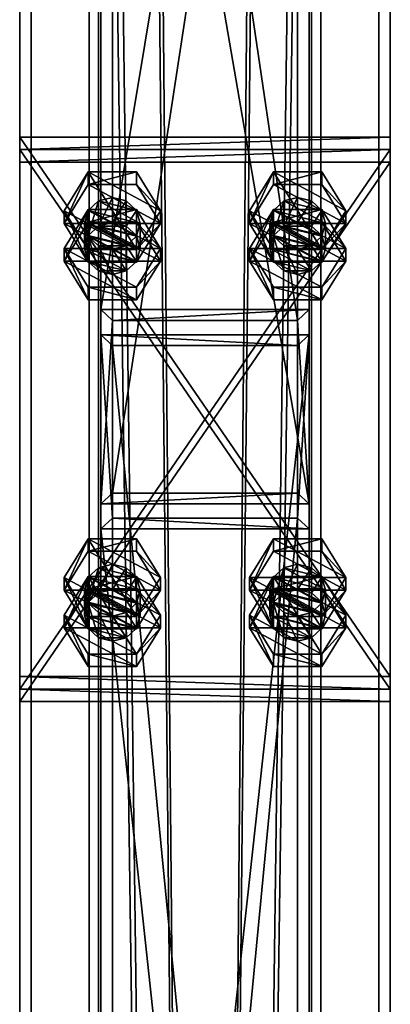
# Model space of a CAD drawing. Header units: millimetres. Extents: x -333 to 67333, y -930 to 39730.
# Tile 544 of 656: x 27820 to 27980, y 15926 to 16351. Entities that reach past the tile are written whole.
import ezdxf

# ---------------------------------------------------------------- set-up
doc = ezdxf.new("R2010")
doc.units = ezdxf.units.MM
for name, color, linetype in [('4', 7, 'Continuous'), ('5', 7, 'Continuous'), ('6', 7, 'Continuous'), ('95', 7, 'Continuous'), ('99', 7, 'Continuous')]:
    doc.layers.add(name, color=color, linetype=linetype)

msp = doc.modelspace()

# ---------------------------------------------------------------- meshes
at = {"layer": '4', "color": 171}
mesh = msp.add_polyface(dxfattribs=at)
corners = [(27945, 16768.89, 6628.51), (27855, 16768.89, 6628.51), (27855, 16225.73, 5227.71), (27945, 16225.73, 5227.71), (27945, 16663.69, 6606.15), (27945, 16141.82, 5260.25), (27855, 16663.69, 6606.15), (27855, 16141.82, 5260.25), (27860, 16221.07, 5229.52), (27940, 16221.07, 5229.52), (27940, 16146.48, 5258.44), (27860, 16146.48, 5258.44), (27860, 16763.04, 6627.26), (27940, 16763.04, 6627.26), (27860, 16669.53, 6607.39), (27940, 16669.53, 6607.39)]
mesh.append_faces([[corners[k] for k in face] for face in [(0, 2, 3, 3), (4, 3, 5, 5), (6, 5, 7, 7), (1, 7, 2, 2), (12, 9, 8, 8), (14, 8, 11, 11), (15, 11, 10, 10), (13, 10, 9, 9)]], dxfattribs={"vtx0": -1, "color": 171})
mesh.append_faces([[corners[k] for k in face] for face in [(2, 8, 3, 3), (8, 7, 11, 11), (11, 7, 10, 10), (3, 9, 5, 5), (9, 3, 8, 8), (5, 10, 7, 7), (1, 12, 6, 6), (12, 0, 13, 13), (13, 0, 15, 15), (6, 14, 4, 4), (14, 6, 12, 12), (4, 15, 0, 0)]], dxfattribs={"vtx0": -1, "vtx1": -1, "color": 171})
mesh.append_faces([[corners[k] for k in face] for face in [(8, 2, 7, 7), (5, 9, 10, 10), (12, 1, 0, 0), (4, 14, 15, 15)]], dxfattribs={"vtx0": -1, "vtx2": -1, "vtx3": -1, "color": 171})
mesh.append_faces([[corners[k] for k in face] for face in [(0, 1, 2, 2), (4, 0, 3, 3), (6, 4, 5, 5), (1, 6, 7, 7), (12, 13, 9, 9), (14, 12, 8, 8), (15, 14, 11, 11), (13, 15, 10, 10)]], dxfattribs={"vtx2": -1, "vtx3": -1, "color": 171})
mesh = msp.add_polyface(dxfattribs=at)
corners = [(27860, 16210.22, 5201.55), (27940, 16210.22, 5201.55), (27940, 15387.59, 3080), (27860, 15387.59, 3080), (27940, 16135.63, 5230.47), (27940, 15301.79, 3080), (27860, 16135.63, 5230.47), (27860, 15301.79, 3080), (27855, 16214.88, 5199.74), (27855, 16130.97, 5232.28), (27855, 15296.42, 3080), (27855, 15392.95, 3080), (27945, 16130.97, 5232.28), (27945, 15296.42, 3080), (27945, 16214.88, 5199.74), (27945, 15392.95, 3080)]
mesh.append_faces([[corners[k] for k in face] for face in [(0, 2, 3, 3), (1, 5, 2, 2), (4, 7, 5, 5), (6, 3, 7, 7), (8, 10, 11, 11), (9, 13, 10, 10), (12, 15, 13, 13), (14, 11, 15, 15)]], dxfattribs={"vtx0": -1, "color": 171})
mesh.append_faces([[corners[k] for k in face] for face in [(9, 6, 12, 12), (6, 8, 0, 0), (0, 8, 1, 1), (12, 4, 14, 14), (4, 12, 6, 6), (14, 1, 8, 8), (11, 3, 15, 15), (3, 10, 7, 7), (7, 10, 5, 5), (15, 2, 13, 13), (2, 15, 3, 3), (13, 5, 10, 10)]], dxfattribs={"vtx0": -1, "vtx1": -1, "color": 171})
mesh.append_faces([[corners[k] for k in face] for face in [(6, 9, 8, 8), (14, 4, 1, 1), (3, 11, 10, 10), (13, 2, 5, 5)]], dxfattribs={"vtx0": -1, "vtx2": -1, "vtx3": -1, "color": 171})
mesh.append_faces([[corners[k] for k in face] for face in [(0, 1, 2, 2), (1, 4, 5, 5), (4, 6, 7, 7), (6, 0, 3, 3), (8, 9, 10, 10), (9, 12, 13, 13), (12, 14, 15, 15), (14, 8, 11, 11)]], dxfattribs={"vtx2": -1, "vtx3": -1, "color": 171})
at = {"layer": '5', "color": 131}
mesh = msp.add_polyface(dxfattribs=at)
corners = [(27946, 9415, 2984), (27854, 9415, 2984), (27854, 19384.97, 2984), (27946, 19384.97, 2984), (27854, 9415, 3076), (27854, 19384.97, 3076), (27946, 9415, 3076), (27946, 19384.97, 3076), (27950, 9415, 2980), (27950, 9415, 3080), (27950, 19384.97, 3080), (27950, 19384.97, 2980), (27850, 9415, 3080), (27850, 19384.97, 3080), (27850, 9415, 2980), (27850, 19384.97, 2980)]
mesh.append_faces([[corners[k] for k in face] for face in [(0, 2, 3, 3), (1, 5, 2, 2), (4, 7, 5, 5), (6, 3, 7, 7), (8, 10, 11, 11), (9, 13, 10, 10), (12, 15, 13, 13), (14, 11, 15, 15)]], dxfattribs={"vtx0": -1, "color": 131})
mesh.append_faces([[corners[k] for k in face] for face in [(9, 6, 12, 12), (6, 8, 0, 0), (0, 8, 1, 1), (12, 4, 14, 14), (4, 12, 6, 6), (14, 1, 8, 8), (11, 3, 15, 15), (3, 10, 7, 7), (7, 10, 5, 5), (15, 2, 13, 13), (2, 15, 3, 3), (13, 5, 10, 10)]], dxfattribs={"vtx0": -1, "vtx1": -1, "color": 131})
mesh.append_faces([[corners[k] for k in face] for face in [(6, 9, 8, 8), (14, 4, 1, 1), (3, 11, 10, 10), (13, 2, 5, 5)]], dxfattribs={"vtx0": -1, "vtx2": -1, "vtx3": -1, "color": 131})
mesh.append_faces([[corners[k] for k in face] for face in [(0, 1, 2, 2), (1, 4, 5, 5), (4, 6, 7, 7), (6, 0, 3, 3), (8, 9, 10, 10), (9, 12, 13, 13), (12, 14, 15, 15), (14, 8, 11, 11)]], dxfattribs={"vtx2": -1, "vtx3": -1, "color": 131})
at = {"layer": '6', "color": 2}
mesh = msp.add_polyface(dxfattribs=at)
corners = [(27980, 19380.14, 7183.53), (27820, 19380.14, 7183.53), (27820, 7954.94, 4755.1), (27980, 7954.94, 4755.1), (27980, 19380.14, 7347.1), (27980, 7921.68, 4911.61), (27820, 19380.14, 7347.1), (27820, 7921.68, 4911.61), (27825, 7953.9, 4759.99), (27975, 7953.9, 4759.99), (27975, 7922.72, 4906.72), (27825, 7922.72, 4906.72), (27975, 19380.14, 7188.64), (27975, 19380.14, 7341.99), (27825, 19380.14, 7188.64), (27825, 19380.14, 7341.99)]
mesh.append_faces([[corners[k] for k in face] for face in [(0, 2, 3, 3), (4, 3, 5, 5), (6, 5, 7, 7), (1, 7, 2, 2), (12, 10, 9, 9), (14, 9, 8, 8), (15, 8, 11, 11), (13, 11, 10, 10)]], dxfattribs={"vtx0": -1, "color": 2})
mesh.append_faces([[corners[k] for k in face] for face in [(2, 8, 3, 3), (8, 7, 11, 11), (11, 7, 10, 10), (3, 9, 5, 5), (9, 3, 8, 8), (5, 10, 7, 7), (0, 12, 1, 1), (12, 4, 13, 13), (13, 4, 15, 15), (1, 14, 6, 6), (14, 1, 12, 12), (6, 15, 4, 4)]], dxfattribs={"vtx0": -1, "vtx1": -1, "color": 2})
mesh.append_faces([[corners[k] for k in face] for face in [(8, 2, 7, 7), (5, 9, 10, 10), (12, 0, 4, 4), (6, 14, 15, 15)]], dxfattribs={"vtx0": -1, "vtx2": -1, "vtx3": -1, "color": 2})
mesh.append_faces([[corners[k] for k in face] for face in [(0, 1, 2, 2), (4, 0, 3, 3), (6, 4, 5, 5), (1, 6, 7, 7), (12, 13, 10, 10), (14, 12, 9, 9), (15, 14, 8, 8), (13, 15, 11, 11)]], dxfattribs={"vtx2": -1, "vtx3": -1, "color": 2})
at = {"layer": '95', "color": 7}
mesh = msp.add_polyface(dxfattribs=at)
corners = [(27848, 16252.18, 5185.28), (27849.61, 16257.77, 5183.11), (27849.61, 16268.62, 5211.08), (27848, 16263.02, 5213.25), (27854, 16261.87, 5181.52), (27854, 16272.71, 5209.5), (27860, 16263.37, 5180.94), (27860, 16274.21, 5208.91), (27866, 16261.87, 5181.52), (27866, 16272.71, 5209.5), (27870.39, 16257.77, 5183.11), (27870.39, 16268.62, 5211.08), (27872, 16252.18, 5185.28), (27872, 16263.02, 5213.25), (27870.39, 16257.43, 5215.42), (27866, 16253.33, 5217.01), (27849.61, 16257.43, 5215.42), (27839.22, 16263.02, 5213.25), (27849.61, 16279.81, 5206.74), (27849.61, 16285.23, 5220.73), (27839.22, 16268.45, 5227.24), (27870.39, 16279.81, 5206.74), (27870.39, 16285.23, 5220.73), (27880.78, 16263.02, 5213.25), (27880.78, 16268.45, 5227.24), (27870.39, 16251.66, 5233.75), (27849.61, 16246.24, 5219.76), (27839.22, 16246.75, 5171.3), (27849.61, 16263.54, 5164.79), (27849.61, 16268.96, 5178.77), (27870.39, 16263.54, 5164.79), (27870.39, 16268.96, 5178.77), (27880.78, 16252.18, 5185.28), (27880.78, 16246.75, 5171.3), (27839.22, 16252.18, 5185.28)]
mesh.append_faces([[corners[k] for k in face] for face in [(0, 2, 3, 3), (1, 5, 2, 2), (4, 7, 5, 5), (6, 9, 7, 7), (8, 11, 9, 9), (10, 13, 11, 11), (12, 14, 13, 13), (4, 8, 6, 6), (11, 7, 9, 9), (17, 19, 20, 20), (18, 22, 19, 19), (21, 24, 22, 22), (23, 25, 24, 24), (18, 23, 21, 21), (24, 19, 22, 22), (28, 31, 29, 29), (30, 32, 31, 31), (28, 33, 30, 30), (32, 29, 31, 31)]], dxfattribs={"vtx0": -1, "color": 7})
mesh.append_faces([[corners[k] for k in face] for face in [(8, 4, 10, 10), (14, 2, 13, 13), (13, 5, 11, 11), (25, 19, 24, 24)]], dxfattribs={"vtx0": -1, "vtx1": -1, "color": 7})
mesh.append_faces([[corners[k] for k in face] for face in [(15, 16, 3, 3), (14, 3, 2, 2), (13, 2, 5, 5), (11, 5, 7, 7), (23, 18, 17, 17), (25, 20, 19, 19), (32, 34, 29, 29)]], dxfattribs={"vtx0": -1, "vtx2": -1, "vtx3": -1, "color": 7})
mesh.append_faces([[corners[k] for k in face] for face in [(0, 1, 2, 2), (1, 4, 5, 5), (4, 6, 7, 7), (6, 8, 9, 9), (8, 10, 11, 11), (10, 12, 13, 13), (17, 18, 19, 19), (18, 21, 22, 22), (21, 23, 24, 24), (26, 17, 20, 20), (27, 28, 29, 29), (28, 30, 31, 31)]], dxfattribs={"vtx2": -1, "vtx3": -1, "color": 7})
mesh = msp.add_polyface(dxfattribs=at)
corners = [(27928, 16252.18, 5185.28), (27929.61, 16257.77, 5183.11), (27929.61, 16268.62, 5211.08), (27928, 16263.02, 5213.25), (27934, 16261.87, 5181.52), (27934, 16272.71, 5209.5), (27940, 16263.37, 5180.94), (27940, 16274.21, 5208.91), (27946, 16261.87, 5181.52), (27946, 16272.71, 5209.5), (27950.39, 16257.77, 5183.11), (27950.39, 16268.62, 5211.08), (27952, 16252.18, 5185.28), (27952, 16263.02, 5213.25), (27950.39, 16257.43, 5215.42), (27946, 16253.33, 5217.01), (27929.61, 16257.43, 5215.42), (27919.22, 16263.02, 5213.25), (27929.61, 16279.81, 5206.74), (27929.61, 16285.23, 5220.73), (27919.22, 16268.45, 5227.24), (27950.39, 16279.81, 5206.74), (27950.39, 16285.23, 5220.73), (27960.78, 16263.02, 5213.25), (27960.78, 16268.45, 5227.24), (27950.39, 16251.66, 5233.75), (27929.61, 16246.24, 5219.76), (27919.22, 16246.75, 5171.3), (27929.61, 16263.54, 5164.79), (27929.61, 16268.96, 5178.77), (27950.39, 16263.54, 5164.79), (27950.39, 16268.96, 5178.77), (27960.78, 16252.18, 5185.28), (27960.78, 16246.75, 5171.3), (27919.22, 16252.18, 5185.28)]
mesh.append_faces([[corners[k] for k in face] for face in [(0, 2, 3, 3), (1, 5, 2, 2), (4, 7, 5, 5), (6, 9, 7, 7), (8, 11, 9, 9), (10, 13, 11, 11), (12, 14, 13, 13), (4, 8, 6, 6), (11, 7, 9, 9), (17, 19, 20, 20), (18, 22, 19, 19), (21, 24, 22, 22), (23, 25, 24, 24), (18, 23, 21, 21), (24, 19, 22, 22), (28, 31, 29, 29), (30, 32, 31, 31), (28, 33, 30, 30), (32, 29, 31, 31)]], dxfattribs={"vtx0": -1, "color": 7})
mesh.append_faces([[corners[k] for k in face] for face in [(8, 4, 10, 10), (14, 2, 13, 13), (13, 5, 11, 11), (25, 19, 24, 24)]], dxfattribs={"vtx0": -1, "vtx1": -1, "color": 7})
mesh.append_faces([[corners[k] for k in face] for face in [(15, 16, 3, 3), (14, 3, 2, 2), (13, 2, 5, 5), (11, 5, 7, 7), (23, 18, 17, 17), (25, 20, 19, 19), (32, 34, 29, 29)]], dxfattribs={"vtx0": -1, "vtx2": -1, "vtx3": -1, "color": 7})
mesh.append_faces([[corners[k] for k in face] for face in [(0, 1, 2, 2), (1, 4, 5, 5), (4, 6, 7, 7), (6, 8, 9, 9), (8, 10, 11, 11), (10, 12, 13, 13), (17, 18, 19, 19), (18, 21, 22, 22), (21, 23, 24, 24), (26, 17, 20, 20), (27, 28, 29, 29), (28, 30, 31, 31)]], dxfattribs={"vtx2": -1, "vtx3": -1, "color": 7})
mesh = msp.add_polyface(dxfattribs=at)
corners = [(27872, 16252.18, 5185.28), (27870.39, 16246.58, 5187.45), (27870.39, 16257.43, 5215.42), (27866, 16242.49, 5189.04), (27866, 16253.33, 5217.01), (27860, 16240.99, 5189.62), (27860, 16251.83, 5217.59), (27854, 16242.49, 5189.04), (27854, 16253.33, 5217.01), (27849.61, 16246.58, 5187.45), (27849.61, 16257.43, 5215.42), (27848, 16252.18, 5185.28), (27848, 16263.02, 5213.25), (27870.39, 16257.77, 5183.11), (27854, 16261.87, 5181.52), (27849.61, 16257.77, 5183.11), (27880.78, 16263.02, 5213.25), (27870.39, 16246.24, 5219.76), (27870.39, 16251.66, 5233.75), (27849.61, 16246.24, 5219.76), (27849.61, 16251.66, 5233.75), (27839.22, 16268.45, 5227.24), (27839.22, 16263.02, 5213.25), (27839.22, 16246.75, 5171.3), (27849.61, 16268.96, 5178.77), (27839.22, 16252.18, 5185.28), (27870.39, 16263.54, 5164.79), (27880.78, 16246.75, 5171.3), (27880.78, 16252.18, 5185.28), (27870.39, 16229.97, 5177.8), (27870.39, 16235.39, 5191.79), (27849.61, 16229.97, 5177.8), (27849.61, 16235.39, 5191.79), (27849.61, 16263.54, 5164.79)]
mesh.append_faces([[corners[k] for k in face] for face in [(1, 4, 2, 2), (3, 6, 4, 4), (5, 8, 6, 6), (7, 10, 8, 8), (9, 12, 10, 10), (3, 7, 5, 5), (8, 4, 6, 6), (17, 20, 18, 18), (19, 21, 20, 20), (17, 22, 19, 19), (21, 18, 20, 20), (23, 24, 25, 25), (27, 30, 28, 28), (29, 32, 30, 30), (31, 25, 32, 32), (29, 23, 31, 31), (25, 30, 32, 32)]], dxfattribs={"vtx0": -1, "color": 7})
mesh.append_faces([[corners[k] for k in face] for face in [(13, 14, 0, 0), (0, 15, 1, 1), (1, 11, 3, 3), (4, 12, 2, 2), (16, 22, 17, 17), (27, 23, 29, 29), (30, 25, 28, 28)]], dxfattribs={"vtx0": -1, "vtx1": -1, "color": 7})
mesh.append_faces([[corners[k] for k in face] for face in [(0, 14, 15, 15), (1, 15, 11, 11), (3, 11, 9, 9), (3, 9, 7, 7), (4, 8, 10, 10), (27, 33, 23, 23)]], dxfattribs={"vtx0": -1, "vtx2": -1, "vtx3": -1, "color": 7})
mesh.append_faces([[corners[k] for k in face] for face in [(0, 1, 2, 2), (1, 3, 4, 4), (3, 5, 6, 6), (5, 7, 8, 8), (7, 9, 10, 10), (9, 11, 12, 12), (16, 17, 18, 18), (17, 19, 20, 20), (26, 27, 28, 28), (27, 29, 30, 30), (29, 31, 32, 32), (31, 23, 25, 25)]], dxfattribs={"vtx2": -1, "vtx3": -1, "color": 7})
mesh = msp.add_polyface(dxfattribs=at)
corners = [(27952, 16252.18, 5185.28), (27950.39, 16246.58, 5187.45), (27950.39, 16257.43, 5215.42), (27946, 16242.49, 5189.04), (27946, 16253.33, 5217.01), (27940, 16240.99, 5189.62), (27940, 16251.83, 5217.59), (27934, 16242.49, 5189.04), (27934, 16253.33, 5217.01), (27929.61, 16246.58, 5187.45), (27929.61, 16257.43, 5215.42), (27928, 16252.18, 5185.28), (27928, 16263.02, 5213.25), (27950.39, 16257.77, 5183.11), (27934, 16261.87, 5181.52), (27929.61, 16257.77, 5183.11), (27960.78, 16263.02, 5213.25), (27950.39, 16246.24, 5219.76), (27950.39, 16251.66, 5233.75), (27929.61, 16246.24, 5219.76), (27929.61, 16251.66, 5233.75), (27919.22, 16268.45, 5227.24), (27919.22, 16263.02, 5213.25), (27919.22, 16246.75, 5171.3), (27929.61, 16268.96, 5178.77), (27919.22, 16252.18, 5185.28), (27950.39, 16263.54, 5164.79), (27960.78, 16246.75, 5171.3), (27960.78, 16252.18, 5185.28), (27950.39, 16229.97, 5177.8), (27950.39, 16235.39, 5191.79), (27929.61, 16229.97, 5177.8), (27929.61, 16235.39, 5191.79), (27929.61, 16263.54, 5164.79)]
mesh.append_faces([[corners[k] for k in face] for face in [(1, 4, 2, 2), (3, 6, 4, 4), (5, 8, 6, 6), (7, 10, 8, 8), (9, 12, 10, 10), (3, 7, 5, 5), (8, 4, 6, 6), (17, 20, 18, 18), (19, 21, 20, 20), (17, 22, 19, 19), (21, 18, 20, 20), (23, 24, 25, 25), (27, 30, 28, 28), (29, 32, 30, 30), (31, 25, 32, 32), (29, 23, 31, 31), (25, 30, 32, 32)]], dxfattribs={"vtx0": -1, "color": 7})
mesh.append_faces([[corners[k] for k in face] for face in [(13, 14, 0, 0), (0, 15, 1, 1), (1, 11, 3, 3), (4, 12, 2, 2), (16, 22, 17, 17), (27, 23, 29, 29), (30, 25, 28, 28)]], dxfattribs={"vtx0": -1, "vtx1": -1, "color": 7})
mesh.append_faces([[corners[k] for k in face] for face in [(0, 14, 15, 15), (1, 15, 11, 11), (3, 11, 9, 9), (3, 9, 7, 7), (4, 8, 10, 10), (27, 33, 23, 23)]], dxfattribs={"vtx0": -1, "vtx2": -1, "vtx3": -1, "color": 7})
mesh.append_faces([[corners[k] for k in face] for face in [(0, 1, 2, 2), (1, 3, 4, 4), (3, 5, 6, 6), (5, 7, 8, 8), (7, 9, 10, 10), (9, 11, 12, 12), (16, 17, 18, 18), (17, 19, 20, 20), (26, 27, 28, 28), (27, 29, 30, 30), (29, 31, 32, 32), (31, 23, 25, 25)]], dxfattribs={"vtx2": -1, "vtx3": -1, "color": 7})
mesh = msp.add_polyface(dxfattribs=at)
corners = [(27848, 16093.68, 5246.74), (27849.61, 16099.27, 5244.57), (27849.61, 16110.12, 5272.54), (27848, 16104.52, 5274.71), (27854, 16103.36, 5242.98), (27854, 16114.21, 5270.95), (27860, 16104.86, 5242.4), (27860, 16115.71, 5270.37), (27866, 16103.36, 5242.98), (27866, 16114.21, 5270.95), (27870.39, 16099.27, 5244.57), (27870.39, 16110.12, 5272.54), (27872, 16093.68, 5246.74), (27872, 16104.52, 5274.71), (27870.39, 16098.93, 5276.88), (27866, 16094.83, 5278.47), (27849.61, 16098.93, 5276.88), (27839.22, 16104.52, 5274.71), (27849.61, 16121.3, 5268.2), (27849.61, 16126.73, 5282.19), (27839.22, 16109.94, 5288.7), (27870.39, 16121.3, 5268.2), (27870.39, 16126.73, 5282.19), (27880.78, 16104.52, 5274.71), (27880.78, 16109.94, 5288.7), (27870.39, 16093.16, 5295.2), (27849.61, 16087.74, 5281.22), (27839.22, 16088.25, 5232.76), (27849.61, 16105.03, 5226.25), (27849.61, 16110.46, 5240.23), (27870.39, 16105.03, 5226.25), (27870.39, 16110.46, 5240.23), (27880.78, 16093.68, 5246.74), (27880.78, 16088.25, 5232.76)]
mesh.append_faces([[corners[k] for k in face] for face in [(0, 2, 3, 3), (1, 5, 2, 2), (4, 7, 5, 5), (6, 9, 7, 7), (8, 11, 9, 9), (10, 13, 11, 11), (12, 14, 13, 13), (6, 10, 8, 8), (11, 7, 9, 9), (17, 19, 20, 20), (18, 22, 19, 19), (21, 24, 22, 22), (23, 25, 24, 24), (18, 23, 21, 21), (24, 19, 22, 22), (28, 31, 29, 29), (30, 32, 31, 31), (28, 33, 30, 30), (32, 29, 31, 31)]], dxfattribs={"vtx0": -1, "color": 7})
mesh.append_faces([[corners[k] for k in face] for face in [(15, 3, 14, 14), (14, 2, 13, 13), (13, 5, 11, 11), (25, 19, 24, 24)]], dxfattribs={"vtx0": -1, "vtx1": -1, "color": 7})
mesh.append_faces([[corners[k] for k in face] for face in [(10, 6, 4, 4), (15, 16, 3, 3), (14, 3, 2, 2), (13, 2, 5, 5), (11, 5, 7, 7), (23, 18, 17, 17), (25, 20, 19, 19)]], dxfattribs={"vtx0": -1, "vtx2": -1, "vtx3": -1, "color": 7})
mesh.append_faces([[corners[k] for k in face] for face in [(0, 1, 2, 2), (1, 4, 5, 5), (4, 6, 7, 7), (6, 8, 9, 9), (8, 10, 11, 11), (10, 12, 13, 13), (17, 18, 19, 19), (18, 21, 22, 22), (21, 23, 24, 24), (26, 17, 20, 20), (27, 28, 29, 29), (28, 30, 31, 31)]], dxfattribs={"vtx2": -1, "vtx3": -1, "color": 7})
mesh = msp.add_polyface(dxfattribs=at)
corners = [(27928, 16093.68, 5246.74), (27929.61, 16099.27, 5244.57), (27929.61, 16110.12, 5272.54), (27928, 16104.52, 5274.71), (27934, 16103.36, 5242.98), (27934, 16114.21, 5270.95), (27940, 16104.86, 5242.4), (27940, 16115.71, 5270.37), (27946, 16103.36, 5242.98), (27946, 16114.21, 5270.95), (27950.39, 16099.27, 5244.57), (27950.39, 16110.12, 5272.54), (27952, 16093.68, 5246.74), (27952, 16104.52, 5274.71), (27950.39, 16098.93, 5276.88), (27946, 16094.83, 5278.47), (27929.61, 16098.93, 5276.88), (27919.22, 16104.52, 5274.71), (27929.61, 16121.3, 5268.2), (27929.61, 16126.73, 5282.19), (27919.22, 16109.94, 5288.7), (27950.39, 16121.3, 5268.2), (27950.39, 16126.73, 5282.19), (27960.78, 16104.52, 5274.71), (27960.78, 16109.94, 5288.7), (27950.39, 16093.16, 5295.2), (27929.61, 16087.74, 5281.22), (27919.22, 16088.25, 5232.76), (27929.61, 16105.03, 5226.25), (27929.61, 16110.46, 5240.23), (27950.39, 16105.03, 5226.25), (27950.39, 16110.46, 5240.23), (27960.78, 16093.68, 5246.74), (27960.78, 16088.25, 5232.76)]
mesh.append_faces([[corners[k] for k in face] for face in [(0, 2, 3, 3), (1, 5, 2, 2), (4, 7, 5, 5), (6, 9, 7, 7), (8, 11, 9, 9), (10, 13, 11, 11), (12, 14, 13, 13), (6, 10, 8, 8), (11, 7, 9, 9), (17, 19, 20, 20), (18, 22, 19, 19), (21, 24, 22, 22), (23, 25, 24, 24), (18, 23, 21, 21), (24, 19, 22, 22), (28, 31, 29, 29), (30, 32, 31, 31), (28, 33, 30, 30), (32, 29, 31, 31)]], dxfattribs={"vtx0": -1, "color": 7})
mesh.append_faces([[corners[k] for k in face] for face in [(15, 3, 14, 14), (14, 2, 13, 13), (13, 5, 11, 11), (25, 20, 24, 24)]], dxfattribs={"vtx0": -1, "vtx1": -1, "color": 7})
mesh.append_faces([[corners[k] for k in face] for face in [(10, 6, 4, 4), (15, 16, 3, 3), (14, 3, 2, 2), (13, 2, 5, 5), (11, 5, 7, 7), (23, 18, 17, 17), (24, 20, 19, 19)]], dxfattribs={"vtx0": -1, "vtx2": -1, "vtx3": -1, "color": 7})
mesh.append_faces([[corners[k] for k in face] for face in [(0, 1, 2, 2), (1, 4, 5, 5), (4, 6, 7, 7), (6, 8, 9, 9), (8, 10, 11, 11), (10, 12, 13, 13), (17, 18, 19, 19), (18, 21, 22, 22), (21, 23, 24, 24), (26, 17, 20, 20), (27, 28, 29, 29), (28, 30, 31, 31)]], dxfattribs={"vtx2": -1, "vtx3": -1, "color": 7})
mesh = msp.add_polyface(dxfattribs=at)
corners = [(27872, 16093.68, 5246.74), (27870.39, 16088.08, 5248.91), (27870.39, 16098.93, 5276.88), (27866, 16083.99, 5250.5), (27866, 16094.83, 5278.47), (27860, 16082.49, 5251.08), (27860, 16093.33, 5279.05), (27854, 16083.99, 5250.5), (27854, 16094.83, 5278.47), (27849.61, 16088.08, 5248.91), (27849.61, 16098.93, 5276.88), (27848, 16093.68, 5246.74), (27848, 16104.52, 5274.71), (27870.39, 16099.27, 5244.57), (27854, 16103.36, 5242.98), (27849.61, 16099.27, 5244.57), (27880.78, 16104.52, 5274.71), (27870.39, 16087.74, 5281.22), (27870.39, 16093.16, 5295.2), (27849.61, 16087.74, 5281.22), (27849.61, 16093.16, 5295.2), (27839.22, 16109.94, 5288.7), (27839.22, 16104.52, 5274.71), (27839.22, 16088.25, 5232.76), (27849.61, 16110.46, 5240.23), (27839.22, 16093.68, 5246.74), (27870.39, 16105.03, 5226.25), (27880.78, 16088.25, 5232.76), (27880.78, 16093.68, 5246.74), (27870.39, 16071.47, 5239.26), (27870.39, 16076.89, 5253.25), (27849.61, 16071.47, 5239.26), (27849.61, 16076.89, 5253.25), (27849.61, 16105.03, 5226.25)]
mesh.append_faces([[corners[k] for k in face] for face in [(1, 4, 2, 2), (3, 6, 4, 4), (5, 8, 6, 6), (7, 10, 8, 8), (9, 12, 10, 10), (3, 7, 5, 5), (10, 6, 8, 8), (17, 20, 18, 18), (19, 21, 20, 20), (17, 22, 19, 19), (21, 18, 20, 20), (23, 24, 25, 25), (27, 30, 28, 28), (29, 32, 30, 30), (31, 25, 32, 32), (29, 23, 31, 31), (25, 30, 32, 32)]], dxfattribs={"vtx0": -1, "color": 7})
mesh.append_faces([[corners[k] for k in face] for face in [(13, 14, 0, 0), (0, 15, 1, 1), (1, 11, 3, 3), (6, 10, 4, 4), (16, 22, 17, 17), (27, 23, 29, 29), (30, 24, 28, 28)]], dxfattribs={"vtx0": -1, "vtx1": -1, "color": 7})
mesh.append_faces([[corners[k] for k in face] for face in [(0, 14, 15, 15), (1, 15, 11, 11), (3, 11, 9, 9), (3, 9, 7, 7), (27, 33, 23, 23), (30, 25, 24, 24)]], dxfattribs={"vtx0": -1, "vtx2": -1, "vtx3": -1, "color": 7})
mesh.append_faces([[corners[k] for k in face] for face in [(0, 1, 2, 2), (1, 3, 4, 4), (3, 5, 6, 6), (5, 7, 8, 8), (7, 9, 10, 10), (9, 11, 12, 12), (16, 17, 18, 18), (17, 19, 20, 20), (26, 27, 28, 28), (27, 29, 30, 30), (29, 31, 32, 32), (31, 23, 25, 25)]], dxfattribs={"vtx2": -1, "vtx3": -1, "color": 7})
mesh = msp.add_polyface(dxfattribs=at)
corners = [(27952, 16093.68, 5246.74), (27950.39, 16088.08, 5248.91), (27950.39, 16098.93, 5276.88), (27946, 16083.99, 5250.5), (27946, 16094.83, 5278.47), (27940, 16082.49, 5251.08), (27940, 16093.33, 5279.05), (27934, 16083.99, 5250.5), (27934, 16094.83, 5278.47), (27929.61, 16088.08, 5248.91), (27929.61, 16098.93, 5276.88), (27928, 16093.68, 5246.74), (27928, 16104.52, 5274.71), (27950.39, 16099.27, 5244.57), (27934, 16103.36, 5242.98), (27929.61, 16099.27, 5244.57), (27960.78, 16104.52, 5274.71), (27950.39, 16087.74, 5281.22), (27950.39, 16093.16, 5295.2), (27929.61, 16087.74, 5281.22), (27929.61, 16093.16, 5295.2), (27919.22, 16109.94, 5288.7), (27919.22, 16104.52, 5274.71), (27919.22, 16088.25, 5232.76), (27929.61, 16110.46, 5240.23), (27919.22, 16093.68, 5246.74), (27950.39, 16105.03, 5226.25), (27960.78, 16088.25, 5232.76), (27960.78, 16093.68, 5246.74), (27950.39, 16071.47, 5239.26), (27950.39, 16076.89, 5253.25), (27929.61, 16071.47, 5239.26), (27929.61, 16076.89, 5253.25), (27929.61, 16105.03, 5226.25)]
mesh.append_faces([[corners[k] for k in face] for face in [(1, 4, 2, 2), (3, 6, 4, 4), (5, 8, 6, 6), (7, 10, 8, 8), (9, 12, 10, 10), (3, 7, 5, 5), (10, 6, 8, 8), (17, 20, 18, 18), (19, 21, 20, 20), (17, 22, 19, 19), (21, 18, 20, 20), (23, 24, 25, 25), (27, 30, 28, 28), (29, 32, 30, 30), (31, 25, 32, 32), (29, 23, 31, 31), (25, 30, 32, 32)]], dxfattribs={"vtx0": -1, "color": 7})
mesh.append_faces([[corners[k] for k in face] for face in [(13, 14, 0, 0), (0, 15, 1, 1), (1, 11, 3, 3), (6, 10, 4, 4), (16, 22, 17, 17), (27, 23, 29, 29), (30, 24, 28, 28)]], dxfattribs={"vtx0": -1, "vtx1": -1, "color": 7})
mesh.append_faces([[corners[k] for k in face] for face in [(0, 14, 15, 15), (1, 15, 11, 11), (3, 11, 9, 9), (3, 9, 7, 7), (27, 33, 23, 23), (30, 25, 24, 24)]], dxfattribs={"vtx0": -1, "vtx2": -1, "vtx3": -1, "color": 7})
mesh.append_faces([[corners[k] for k in face] for face in [(0, 1, 2, 2), (1, 3, 4, 4), (3, 5, 6, 6), (5, 7, 8, 8), (7, 9, 10, 10), (9, 11, 12, 12), (16, 17, 18, 18), (17, 19, 20, 20), (26, 27, 28, 28), (27, 29, 30, 30), (29, 31, 32, 32), (31, 23, 25, 25)]], dxfattribs={"vtx2": -1, "vtx3": -1, "color": 7})
at = {"layer": '99', "color": 7}
mesh = msp.add_polyface(dxfattribs=at)
corners = [(27980, 16067.23, 5289.17), (27820, 16067.23, 5289.17), (27820, 16300.32, 5198.79), (27980, 16300.32, 5198.79), (27820, 16061.8, 5275.19), (27820, 16294.89, 5184.81), (27980, 16061.8, 5275.19), (27980, 16294.89, 5184.81)]
mesh.append_faces([[corners[k] for k in face] for face in [(0, 2, 3, 3), (1, 5, 2, 2), (4, 7, 5, 5), (6, 3, 7, 7), (1, 6, 4, 4), (3, 5, 7, 7)]], dxfattribs={"vtx0": -1, "color": 7})
mesh.append_faces([[corners[k] for k in face] for face in [(0, 1, 2, 2), (1, 4, 5, 5), (4, 6, 7, 7), (6, 0, 3, 3), (1, 0, 6, 6), (3, 2, 5, 5)]], dxfattribs={"vtx2": -1, "vtx3": -1, "color": 7})
mesh = msp.add_polyface(dxfattribs=at)
corners = [(27980, 16061.8, 5275.19), (27820, 16061.8, 5275.19), (27820, 16294.89, 5184.81), (27980, 16294.89, 5184.81), (27820, 16056.38, 5261.2), (27820, 16289.47, 5170.82), (27980, 16056.38, 5261.2), (27980, 16289.47, 5170.82)]
mesh.append_faces([[corners[k] for k in face] for face in [(0, 2, 3, 3), (1, 5, 2, 2), (4, 7, 5, 5), (6, 3, 7, 7), (1, 6, 4, 4), (3, 5, 7, 7)]], dxfattribs={"vtx0": -1, "color": 7})
mesh.append_faces([[corners[k] for k in face] for face in [(0, 1, 2, 2), (1, 4, 5, 5), (4, 6, 7, 7), (6, 0, 3, 3), (1, 0, 6, 6), (3, 2, 5, 5)]], dxfattribs={"vtx2": -1, "vtx3": -1, "color": 7})

doc.saveas('drawing.dxf')
